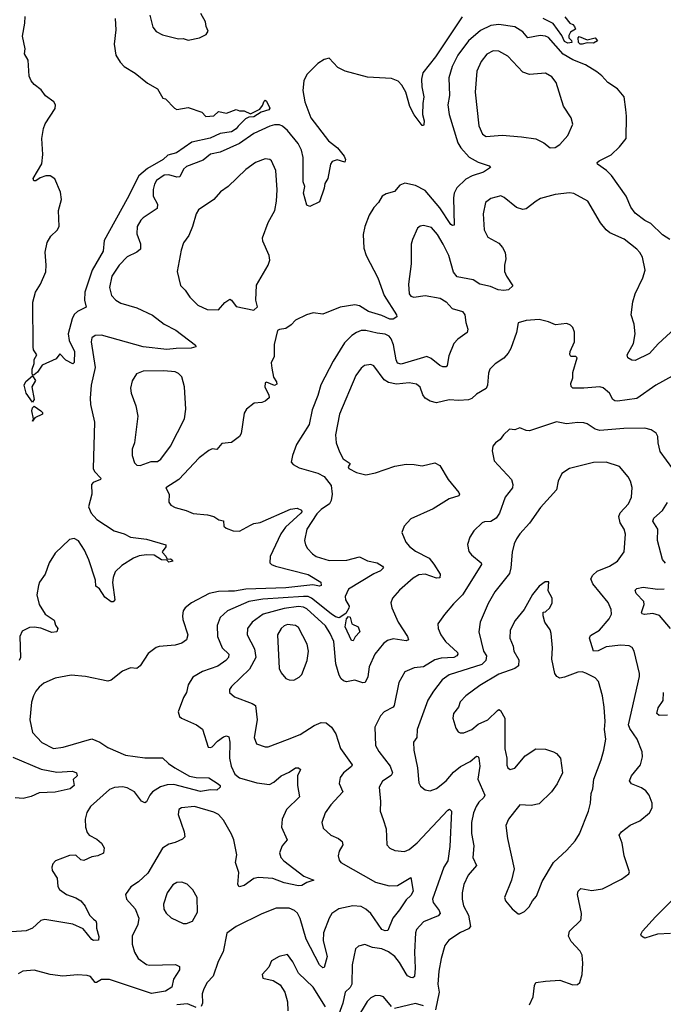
# Model space of a CAD drawing. Extents: x 1954683 to 2060285, y 904798 to 1016299.
# Tile 469 of 472: x 2053374 to 2057391, y 1004319 to 1010467. Entities that reach past the tile are written whole.
import ezdxf

# ---------------------------------------------------------------- set-up
doc = ezdxf.new("R2010")
doc.units = 0

msp = doc.modelspace()

# ---------------------------------------------------------------- linework, layer by layer
at = {"layer": '0CON10XD'}
for points in [[(2056134.4, 1010485.6), (2055970, 1010235), (2055890.8, 1010135), (2055882.3, 1010095), (2055882.9, 1010047.1), (2055896.1, 1009985), (2055888.9, 1009945), (2055888.2, 1009875), (2055898.5, 1009835), (2055896.8, 1009813.2), (2055893.6, 1009806.4), (2055885, 1009806), (2055835, 1009873.1), (2055808.5, 1009925), (2055784.7, 1010014.7), (2055759.2, 1010059.1), (2055735, 1010083.6), (2055695, 1010100), (2055545, 1010109.2), (2055405, 1010145.8), (2055359, 1010169), (2055305, 1010226.4), (2055275, 1010218.8), (2055235, 1010194.5), (2055165.6, 1010125), (2055147.3, 1010085), (2055141.8, 1010025), (2055152.9, 1009955), (2055191.1, 1009855), (2055301.2, 1009711.2), (2055357.9, 1009667.9), (2055400, 1009615), (2055407.5, 1009595), (2055403.3, 1009576.7), (2055355, 1009592.2), (2055325, 1009581.4), (2055314.4, 1009565), (2055297.1, 1009475), (2055278, 1009445), (2055274.2, 1009415), (2055245, 1009330), (2055185, 1009300), (2055165, 1009310), (2055146.2, 1009385), (2055152.5, 1009425), (2055142.5, 1009455), (2055142.7, 1009607.3), (2055132.6, 1009652.6), (2055112.5, 1009695), (2055045, 1009774.5), (2055015, 1009801.9), (2054995, 1009810.9), (2054965, 1009811.5), (2054935, 1009803.1), (2054835, 1009756.1), (2054745, 1009693.9), (2054625, 1009639.6), (2054565, 1009627.7), (2054520, 1009590), (2054415, 1009550.7), (2054395.3, 1009534.7), (2054373.7, 1009486.4), (2054355, 1009483.7), (2054305, 1009499.5), (2054275, 1009496.9), (2054227.8, 1009462.2), (2054215, 1009440), (2054206.4, 1009406.4), (2054207.3, 1009365), (2054234.3, 1009315), (2054232.5, 1009287.5), (2054145, 1009230.8), (2054129.2, 1009215), (2054107.5, 1009175), (2054105, 1009130), (2054127.9, 1009067.9), (2054127.5, 1009035), (2054104.5, 1009015.5), (2054045, 1008986.7), (2053994.3, 1008935), (2053948.6, 1008865), (2053934.4, 1008794.4), (2053946, 1008745), (2053974.2, 1008715), (2054005, 1008697.5), (2054105, 1008668.5), (2054202, 1008622), (2054275, 1008566.9), (2054349.5, 1008529.5), (2054471.2, 1008435), (2054472.5, 1008425), (2054443.3, 1008416.7), (2054350, 1008415), (2054292.9, 1008407.1), (2054145, 1008424.7), (2053885, 1008497.8), (2053845, 1008495.6), (2053825, 1008480), (2053821.1, 1008455), (2053844.6, 1008295), (2053820.9, 1008185), (2053813.8, 1008103.8), (2053816.7, 1008065), (2053840.7, 1007955), (2053831.8, 1007665), (2053840, 1007645), (2053880, 1007605), (2053879.2, 1007595), (2053833.1, 1007576.9), (2053821.9, 1007565), (2053824.4, 1007505), (2053804.5, 1007425), (2053819.5, 1007385), (2053856.4, 1007346.4), (2053964, 1007275), (2054026.9, 1007256.9), (2054066, 1007235), (2054165, 1007222.5), (2054287.1, 1007187.1), (2054286.2, 1007175), (2054263.3, 1007145), (2054265, 1007140), (2054286.6, 1007116.6), (2054295, 1007097.5), (2054315, 1007100), (2054325.8, 1007095), (2054328.8, 1007085), (2054305, 1007080.8), (2054291.7, 1007091.7), (2054258, 1007095), (2054212.9, 1007122.9), (2054165, 1007126.4), (2054120.6, 1007119.4), (2054085, 1007105.4), (2054010.7, 1007059.3), (2053970.3, 1007019.7), (2053956.5, 1006985), (2053953.4, 1006953.4), (2053968.8, 1006845), (2053958.3, 1006831.7), (2053945, 1006831.2), (2053905, 1006861.4), (2053872.6, 1006912.6), (2053849.4, 1006929.4), (2053846.9, 1006966.9), (2053805.8, 1007095), (2053778.7, 1007155), (2053742, 1007212), (2053715, 1007227.3), (2053685, 1007222.2), (2053595, 1007135.5), (2053558.5, 1007075), (2053532.9, 1007005), (2053497.9, 1006955), (2053490.8, 1006935), (2053480.4, 1006875), (2053496.4, 1006816.4), (2053532.5, 1006755), (2053588.5, 1006718.5), (2053597, 1006687), (2053611.2, 1006665), (2053606.7, 1006645), (2053575, 1006640.8), (2053507, 1006667), (2053465, 1006672.9), (2053435, 1006672.5), (2053390.1, 1006649.9), (2053374.6, 1006615), (2053378.2, 1006485), (2053370.9, 1006465)], [(2053734, 1008645), (2053714.6, 1008625.4), (2053701.2, 1008598.8), (2053676.4, 1008505), (2053683.3, 1008463.3), (2053716.9, 1008395), (2053715, 1008327.5), (2053705, 1008317.5), (2053661.7, 1008341.7), (2053625, 1008380), (2053601.4, 1008348.6), (2053515, 1008310.8), (2053485, 1008265.7), (2053465, 1008250), (2053455, 1008247.5), (2053451.1, 1008261.1), (2053452.1, 1008285), (2053465, 1008320), (2053463.6, 1008346.4), (2053480, 1008375), (2053460, 1008405), (2053457.5, 1008425), (2053456.4, 1008703.6), (2053473.3, 1008765), (2053503.6, 1008816.4), (2053536.4, 1008893.6), (2053540, 1008935), (2053533.8, 1009015), (2053546.2, 1009075), (2053567.5, 1009115), (2053607.9, 1009152.1), (2053621.1, 1009175), (2053616.9, 1009275), (2053635.3, 1009344.7), (2053629.3, 1009389.3), (2053592.7, 1009472.7), (2053565, 1009492.7), (2053537.5, 1009492.5), (2053501.1, 1009478.9), (2053475, 1009461.1), (2053461.5, 1009461.5), (2053457.5, 1009475), (2053513.2, 1009566.8), (2053517.5, 1009625), (2053513.2, 1009725), (2053522.1, 1009787.9), (2053533.4, 1009816.6), (2053595, 1009912), (2053598.1, 1009935), (2053588, 1009955), (2053535, 1009992.9), (2053508.8, 1010028.8), (2053465, 1010062.1), (2053445, 1010085.5), (2053433.3, 1010115), (2053426.7, 1010215), (2053404.2, 1010255), (2053408.3, 1010285), (2053391.3, 1010365), (2053406.8, 1010445), (2053407.5, 1010487.5)], [(2053969.1, 1010475), (2053974.4, 1010405), (2053963.5, 1010315), (2053974.4, 1010245), (2054001.1, 1010201.1), (2054026, 1010176), (2054094.3, 1010134.3), (2054171.5, 1010071.5), (2054235, 1010036.2), (2054267, 1009977), (2054285, 1009972.5), (2054340, 1009915), (2054355, 1009907.5), (2054425, 1009918.8), (2054510.7, 1009890.7), (2054535, 1009863.3), (2054585, 1009866.7), (2054615, 1009893.3), (2054665, 1009883.3), (2054725, 1009907.5), (2054745, 1009897.5), (2054775, 1009897.5), (2054815, 1009878.8), (2054871.7, 1009908.3), (2054889.3, 1009930.7), (2054900.6, 1009959.4), (2054905, 1009963.8), (2054915, 1009958.8), (2054935.8, 1009915), (2054928, 1009905), (2054880.2, 1009889.8), (2054835, 1009861.2), (2054805, 1009858.8), (2054782.6, 1009847.4), (2054736.9, 1009803.1), (2054724, 1009785), (2054695, 1009768), (2054625, 1009756.2), (2054562.6, 1009727.4), (2054448.4, 1009701.6), (2054353.3, 1009635), (2054299.1, 1009620.9), (2054270, 1009595), (2054170.9, 1009539.1), (2054117, 1009493), (2054045, 1009348), (2053901.2, 1009088.8), (2053895, 1009022.5), (2053827.3, 1008902.7), (2053780, 1008765), (2053778.8, 1008715), (2053788.1, 1008671.9), (2053734, 1008645)], [(2054185.7, 1010495), (2054205, 1010420), (2054225, 1010394), (2054265, 1010373.8), (2054365, 1010347.5), (2054395, 1010349.2), (2054425, 1010338.8), (2054496.1, 1010353.9), (2054537.5, 1010375), (2054550, 1010395), (2054537.5, 1010425), (2054534, 1010455), (2054505, 1010505.6)], [(2056775.9, 1010485.9), (2056806.7, 1010446.7), (2056825, 1010436.7), (2056836.7, 1010425), (2056841.7, 1010408.3), (2056810.7, 1010389.3), (2056800.7, 1010369.3), (2056802, 1010355), (2056817, 1010337), (2056818.8, 1010325), (2056795, 1010321.8), (2056775, 1010332.2), (2056758.1, 1010368.1), (2056702.9, 1010442.9), (2056640, 1010475)], [(2057155.8, 1009905.8), (2057145.4, 1009985), (2057104.4, 1010035), (2057044.4, 1010075), (2057007.8, 1010117.8), (2056975, 1010141.1), (2056906, 1010185), (2056825, 1010216.8), (2056765, 1010252.5), (2056675, 1010356.9), (2056655, 1010365.3), (2056621.5, 1010368.5), (2056545, 1010354.4), (2056515, 1010391.9), (2056465, 1010423.3), (2056365, 1010438.2), (2056315, 1010432.1), (2056249.7, 1010400.3), (2056175, 1010335.6), (2056108.2, 1010245), (2056072.9, 1010175), (2056052.1, 1010105), (2056055.4, 1009995), (2056046.5, 1009936.5), (2056054.6, 1009875), (2056108.2, 1009698.2), (2056126.6, 1009666.6), (2056179.1, 1009609.1), (2056235, 1009577.1), (2056303.3, 1009555), (2056311.2, 1009545), (2056268, 1009515), (2056198.1, 1009491.9), (2056158.3, 1009471.7), (2056101.9, 1009418.1), (2056085.4, 1009385), (2056080.4, 1009355), (2056085.8, 1009184.2), (2056075, 1009181.4), (2056065, 1009188.6), (2055995, 1009292.5), (2055905, 1009400), (2055845, 1009432.5), (2055777.3, 1009447.3), (2055745.7, 1009435), (2055713.3, 1009395), (2055660.3, 1009379.7), (2055636.2, 1009365), (2055614, 1009325), (2055584.5, 1009295.5), (2055555, 1009246.2), (2055528.8, 1009175), (2055517.8, 1009125), (2055520.9, 1009040.9), (2055535.8, 1008995), (2055608.6, 1008855), (2055648.9, 1008745), (2055725.5, 1008625), (2055727.9, 1008612.1), (2055705, 1008596.4), (2055685, 1008596.5), (2055635, 1008620.5), (2055550.8, 1008645), (2055495, 1008681.1), (2055465, 1008687.5), (2055375, 1008671.9), (2055265, 1008628.6), (2055205, 1008635.8), (2055163.3, 1008625), (2055095, 1008590), (2055067.9, 1008562.1), (2055035, 1008540), (2054995, 1008533.3), (2054983.9, 1008526.1), (2054961.7, 1008438.3), (2054961.2, 1008365), (2054944.2, 1008325), (2054948, 1008292), (2054958.1, 1008235), (2054976.9, 1008205), (2054977.8, 1008192.2), (2054965, 1008182.5), (2054915, 1008202.9), (2054905, 1008198.8), (2054903.4, 1008173.4), (2054928.8, 1008125), (2054930, 1008105), (2054905.7, 1008084.3), (2054885, 1008076), (2054838.3, 1008071.7), (2054790, 1008035), (2054775, 1008010), (2054755.9, 1007884.1), (2054746.7, 1007865), (2054695, 1007826.7), (2054635, 1007820), (2054605, 1007783.8), (2054575, 1007786.7), (2054555, 1007776.2), (2054495, 1007731.2), (2054366.2, 1007595), (2054286.7, 1007545), (2054306.2, 1007505), (2054303.8, 1007455), (2054316.7, 1007435), (2054345, 1007420.8), (2054413.2, 1007403.2), (2054456.1, 1007383.9), (2054545.7, 1007375.7), (2054585.9, 1007365.9), (2054617.5, 1007345), (2054645, 1007337.5), (2054648.8, 1007305), (2054662.1, 1007292.1), (2054705.8, 1007275.8), (2054745, 1007274.4), (2054815, 1007310), (2054835, 1007321.4), (2054875, 1007328.5), (2055065, 1007410), (2055105, 1007416), (2055133.3, 1007405), (2055135.7, 1007395), (2055129.2, 1007385), (2055032.4, 1007297.6), (2055004.1, 1007255.9), (2054937.1, 1007115), (2054935.8, 1007075.8), (2054945, 1007064.3), (2054970, 1007055), (2055175, 1007002.5), (2055253.8, 1006955), (2055255.6, 1006935), (2055245, 1006930), (2055202.6, 1006937.4), (2055035, 1006919), (2054785, 1006910.2), (2054715, 1006897.8), (2054677.7, 1006897.7), (2054615, 1006897.2), (2054556.9, 1006883.1), (2054446.2, 1006825), (2054406.1, 1006793.9), (2054393.8, 1006775), (2054390, 1006745), (2054392.1, 1006722.1), (2054422.9, 1006625), (2054415.6, 1006594.4), (2054386.7, 1006575), (2054345, 1006562.2), (2054245, 1006554), (2054225, 1006546.2), (2054175, 1006510), (2054125, 1006433.3), (2054105, 1006416.7), (2054065, 1006420), (2054015, 1006398.8), (2053945, 1006343.8), (2053925, 1006336), (2053785, 1006365.8), (2053695, 1006374.3), (2053594.6, 1006355.4), (2053525, 1006324), (2053495, 1006300), (2053475, 1006273.8), (2053459.2, 1006245), (2053448, 1006205), (2053437.5, 1006095), (2053453.6, 1006016.4), (2053512.8, 1005952.8), (2053585, 1005915.6), (2053645, 1005924.5), (2053825, 1005976.7), (2053875, 1005955.6), (2053925, 1005923.1), (2054035, 1005874.6), (2054155, 1005857.9), (2054265, 1005858.9), (2054302.7, 1005822.7), (2054342.9, 1005795), (2054433.5, 1005743.5), (2054475, 1005735.3), (2054553.7, 1005733.7), (2054613.1, 1005695), (2054624.3, 1005685), (2054625.8, 1005675), (2054605, 1005656), (2054565, 1005658), (2054502.7, 1005647.3), (2054335, 1005690.4), (2054295, 1005690.2), (2054252.4, 1005677.6), (2054203.5, 1005645), (2054185.6, 1005625), (2054165, 1005583.8), (2054155, 1005577.5), (2054135, 1005588.1), (2054090.5, 1005645), (2054045, 1005670.7), (2054015, 1005675.9), (2053965, 1005672.2), (2053935, 1005659.7), (2053815.9, 1005554.1), (2053792.7, 1005517.3), (2053782.7, 1005475), (2053784.6, 1005425), (2053795, 1005390.8), (2053806.9, 1005375), (2053855, 1005349.5), (2053884.3, 1005325), (2053901.4, 1005295), (2053897.1, 1005262.9), (2053862.5, 1005245), (2053825, 1005240), (2053775, 1005216.9), (2053755, 1005221.9), (2053725, 1005250), (2053685, 1005248.1), (2053597.5, 1005215), (2053580, 1005195), (2053573.8, 1005175), (2053575.8, 1005155), (2053607, 1005107), (2053612.2, 1005055), (2053622.5, 1005035), (2053666, 1005005), (2053725, 1004984.5), (2053755, 1004965.6), (2053782.4, 1004932.4), (2053810.5, 1004875), (2053835, 1004850.6), (2053849.1, 1004839.1), (2053854.4, 1004825), (2053853.7, 1004793.7), (2053867.1, 1004742.9), (2053865, 1004720), (2053835, 1004718), (2053825, 1004724), (2053769.3, 1004789.3), (2053705, 1004819.1), (2053531.7, 1004848.3), (2053505, 1004841.4), (2053455, 1004794.2), (2053415, 1004776.9), (2053325, 1004770.6)], [(2056885, 1010314.5), (2056872.5, 1010315), (2056861.2, 1010325), (2056860, 1010355), (2056865, 1010362.5), (2056915, 1010342), (2056965, 1010354), (2056980, 1010335), (2056955, 1010320), (2056915, 1010321.9), (2056885, 1010314.5)], [(2056685, 1009666.7), (2056715, 1009670), (2056745, 1009688.8), (2056795, 1009743.8), (2056826.2, 1009815), (2056816, 1009855), (2056766.8, 1009926.8), (2056722.9, 1010075), (2056695, 1010110), (2056655, 1010132.5), (2056555, 1010125.6), (2056515, 1010140.6), (2056420.2, 1010240.2), (2056365, 1010271.2), (2056327.9, 1010272.1), (2056288.7, 1010251.3), (2056253.1, 1010206.9), (2056227.5, 1010145), (2056216.9, 1010015), (2056240.4, 1009805), (2056262.9, 1009752.9), (2056285, 1009738.1), (2056385, 1009747.3), (2056505.5, 1009735.5), (2056594.4, 1009724.4), (2056645, 1009698.8), (2056685, 1009666.7)], [(2057431.8, 1009095), (2057385, 1009123.7), (2057312.5, 1009195), (2057275, 1009213.8), (2057215, 1009259.4), (2057187.3, 1009297.3), (2057159.5, 1009365), (2057066.9, 1009495), (2057036.2, 1009526.2), (2056980, 1009565), (2056978.8, 1009575), (2056991.2, 1009585), (2057065, 1009622.9), (2057117.2, 1009672.8), (2057157.9, 1009725), (2057161.4, 1009865), (2057155.8, 1009905.8)], [(2054835, 1008652.5), (2054857.5, 1008675), (2054847.5, 1008715), (2054851.2, 1008808.8), (2054924, 1008935), (2054934.2, 1008965), (2054930, 1008995), (2054890.8, 1009085), (2054888.6, 1009105), (2054925, 1009200), (2054967.1, 1009275), (2054977.1, 1009335), (2054981.4, 1009405), (2054972.9, 1009525), (2054945, 1009586.2), (2054934.1, 1009594.1), (2054905, 1009597.5), (2054845, 1009575.8), (2054785, 1009532.5), (2054674.3, 1009425.7), (2054626.6, 1009393.4), (2054585.4, 1009344.6), (2054490.2, 1009279.8), (2054474.5, 1009255.5), (2054453.3, 1009175), (2054429.4, 1009120.6), (2054395.7, 1009074.3), (2054382.2, 1009027.8), (2054357.5, 1008895), (2054376.6, 1008806.6), (2054407.4, 1008777.4), (2054435, 1008734), (2054486, 1008685), (2054545, 1008658), (2054613.8, 1008656.2), (2054655, 1008701.2), (2054685, 1008721.2), (2054695.7, 1008715.7), (2054725, 1008676.7), (2054835, 1008652.5)], [(2057462, 1008538), (2057357.7, 1008442.3), (2057305, 1008382.5), (2057215, 1008340), (2057195, 1008341.4), (2057168.8, 1008355), (2057164.2, 1008375), (2057205.3, 1008444.7), (2057214.6, 1008505), (2057209.4, 1008565), (2057190.6, 1008625), (2057200.8, 1008705), (2057215.6, 1008755), (2057262.5, 1008855), (2057276.9, 1008903.1), (2057260, 1008985), (2057245, 1009013.8), (2057225, 1009034), (2057147.2, 1009097.2), (2057056.6, 1009136.6), (2057035, 1009154.2), (2056998.7, 1009198.7), (2056918.6, 1009335), (2056832.5, 1009382.5), (2056805, 1009386.9), (2056715, 1009375.7), (2056625, 1009350), (2056596.7, 1009335), (2056535, 1009286.2), (2056515, 1009281.2), (2056475, 1009293.8), (2056397.6, 1009357.6), (2056376.4, 1009366.4), (2056315, 1009350), (2056282, 1009325), (2056266.7, 1009255), (2056271.8, 1009155), (2056295, 1009108.8), (2056365, 1009071.2), (2056387.5, 1009045), (2056402.8, 1009012.8), (2056408.9, 1008975), (2056399.2, 1008935), (2056400, 1008895), (2056411.9, 1008865), (2056451.2, 1008805), (2056425, 1008781.1), (2056395, 1008775.5), (2056360.6, 1008780.6), (2056311.7, 1008801.7), (2056245, 1008815.6), (2056205, 1008842), (2056105, 1008861.2), (2056080.9, 1008890.9), (2056051.5, 1008995), (2056015.8, 1009065.8)], [(2056015.8, 1009065.8), (2055981.8, 1009125), (2055945, 1009170), (2055895, 1009182.5), (2055872.6, 1009177.4), (2055856.9, 1009165), (2055824.4, 1009095.6), (2055818.1, 1009065), (2055816.3, 1008943.7), (2055800.8, 1008815), (2055804.4, 1008755), (2055815, 1008741.4), (2055834.5, 1008734.5), (2055905, 1008745.6), (2055998.3, 1008728.3), (2056035, 1008706.2), (2056073.1, 1008663.1), (2056136.7, 1008645), (2056152, 1008625), (2056157.3, 1008577.3), (2056170, 1008535), (2056167.5, 1008515), (2056107.7, 1008472.3), (2056084, 1008446), (2056052.7, 1008367.3), (2056041.9, 1008308.1), (2056035, 1008299.2), (2056015, 1008298.9), (2055995, 1008307.5), (2055942.4, 1008352.4), (2055915, 1008363.6), (2055755, 1008316.8), (2055731.9, 1008321.9), (2055723.4, 1008343.4), (2055706.6, 1008436.6), (2055692.5, 1008475), (2055680.3, 1008490.3), (2055655, 1008502.8), (2055605, 1008508.8), (2055535, 1008527.5), (2055505, 1008526.2), (2055475, 1008514.5), (2055447.5, 1008495), (2055400.8, 1008449.2), (2055330.6, 1008335), (2055252.8, 1008187.2), (2055235, 1008120), (2055199.5, 1008030.5), (2055180.2, 1007939.8), (2055102.5, 1007815), (2055075.8, 1007745), (2055067.5, 1007705), (2055080.2, 1007690.2), (2055118.9, 1007668.9), (2055235, 1007636.4), (2055274.3, 1007615), (2055317.7, 1007557.7), (2055324.6, 1007505), (2055318.6, 1007465), (2055308.3, 1007445), (2055255, 1007409), (2055228.4, 1007381.6), (2055165.9, 1007285), (2055152, 1007215), (2055157.8, 1007187.8), (2055171.2, 1007165), (2055201.2, 1007131.2), (2055224.4, 1007115), (2055305, 1007090), (2055415, 1007092), (2055495, 1007112.5), (2055545, 1007087.7), (2055605, 1007075.6), (2055638, 1007055), (2055644, 1007045), (2055625.8, 1007025), (2055583.6, 1007006.4), (2055425, 1006911.9), (2055404.6, 1006865), (2055407.1, 1006845), (2055429.4, 1006805), (2055428.3, 1006791.7), (2055410, 1006760), (2055368.8, 1006731.2), (2055345, 1006738.3), (2055317, 1006757), (2055195.8, 1006855.8), (2055175, 1006864.5), (2055146, 1006866), (2054891.3, 1006848.7), (2054805, 1006834.3), (2054670, 1006775), (2054624.4, 1006735), (2054605.4, 1006684.6), (2054609.1, 1006615), (2054637.3, 1006545), (2054678.6, 1006505), (2054677.8, 1006485), (2054660, 1006465), (2054609.6, 1006430.4), (2054515, 1006397.1), (2054455, 1006360.8), (2054426.3, 1006313.7), (2054414.4, 1006265.6), (2054395.8, 1006235), (2054363.8, 1006145), (2054372, 1006115), (2054383.3, 1006105), (2054476.7, 1006065), (2054515, 1006036.2), (2054550, 1005925), (2054565, 1005921.4), (2054575, 1005926), (2054608.3, 1005961.7), (2054645, 1005989.4), (2054665, 1005995.7), (2054678.3, 1005988.3), (2054684.5, 1005955), (2054683.2, 1005855), (2054693.8, 1005805), (2054716.6, 1005756.6), (2054745, 1005733.5), (2054855, 1005702.1), (2054932.4, 1005692.4), (2054960, 1005705), (2055005.8, 1005745), (2055055, 1005767.8), (2055095, 1005795.8), (2055115, 1005795.8), (2055126.7, 1005785), (2055108.1, 1005745), (2055107.8, 1005685), (2055120, 1005615), (2055040, 1005535), (2055012.5, 1005475), (2055007.1, 1005425), (2055044, 1005345), (2055012.2, 1005307.8), (2054996.2, 1005265), (2055004.5, 1005235), (2055023.3, 1005215), (2055148.2, 1005118.2), (2055210, 1005095), (2055165, 1005080), (2055135, 1005061.2), (2055115, 1005059.2), (2055025, 1005076.5), (2054953.8, 1005105), (2054865, 1005110.4), (2054835.4, 1005104.6), (2054775, 1005060.5), (2054742.7, 1005052.7), (2054735.9, 1005065.9), (2054741.1, 1005141.1), (2054721.5, 1005205), (2054728.2, 1005251.8), (2054710, 1005345), (2054695, 1005380.5), (2054645, 1005468.1), (2054614, 1005504), (2054585, 1005519.5), (2054465, 1005553.6), (2054384.1, 1005545.9), (2054366.7, 1005535), (2054363.8, 1005505), (2054401.4, 1005395), (2054404.2, 1005365), (2054390.3, 1005349.7), (2054345, 1005328.9), (2054305, 1005319.2), (2054265.6, 1005294.4), (2054172.9, 1005137.1), (2054115, 1005084.3), (2054067.9, 1005052.1), (2054034.3, 1005005), (2054040, 1004975), (2054094.5, 1004914.5), (2054117.4, 1004857.4), (2054112.1, 1004817.9), (2054075.6, 1004745), (2054075.5, 1004695), (2054091.2, 1004645), (2054113.5, 1004605), (2054165, 1004568.1), (2054185, 1004563.3), (2054346.6, 1004566.6), (2054371.2, 1004555), (2054371.4, 1004535), (2054334.7, 1004475.3), (2054324.4, 1004425), (2054285, 1004401.4), (2054196.7, 1004386.7), (2053935.5, 1004474.5), (2053885.5, 1004474.5), (2053854.4, 1004454.4), (2053845, 1004455.6), (2053815, 1004492.2), (2053795, 1004498.9), (2053735, 1004502.9), (2053643.6, 1004493.6), (2053565, 1004504.4), (2053465, 1004531.1), (2053393.4, 1004526.6), (2053365, 1004510)], [(2057445, 1008241.4), (2057344.2, 1008185), (2057225, 1008101.5), (2057105, 1008084.6), (2057087.4, 1008087.4), (2057075.5, 1008095.5), (2057054.2, 1008135), (2057015, 1008168.1), (2056995, 1008175.6), (2056895, 1008165.5), (2056825.6, 1008165.6), (2056815, 1008177.5), (2056814.2, 1008195), (2056825, 1008230), (2056825.7, 1008265), (2056853.8, 1008355), (2056845, 1008363.8), (2056814.1, 1008364.1), (2056807.5, 1008377.5), (2056809.4, 1008395), (2056836, 1008456), (2056835.9, 1008515.9), (2056825.9, 1008545.9), (2056810.7, 1008560.7), (2056789.3, 1008569.3), (2056718, 1008562), (2056675, 1008580.8), (2056615, 1008595.6), (2056535, 1008588.6), (2056485.9, 1008574.1), (2056474, 1008515), (2056438.1, 1008415), (2056422.5, 1008385), (2056395.5, 1008354.5), (2056340.7, 1008319.3), (2056308, 1008285), (2056300, 1008260), (2056292.5, 1008185), (2056284.4, 1008165), (2056225, 1008129.5), (2056195, 1008101.4), (2056175, 1008094.4), (2056115, 1008090), (2056055, 1008093.3), (2055975, 1008073.8), (2055935, 1008084.3), (2055905, 1008104.2), (2055890, 1008125), (2055872.7, 1008172.7), (2055851.3, 1008191.3), (2055805, 1008200.5), (2055725, 1008191.2), (2055675, 1008202.3), (2055648.7, 1008218.7), (2055585, 1008305.8), (2055565, 1008314.2), (2055525, 1008308), (2055505, 1008292), (2055471.5, 1008245), (2055370.6, 1008005), (2055345.5, 1007875), (2055349.4, 1007825), (2055369.6, 1007769.6), (2055392.9, 1007725), (2055436.2, 1007695), (2055424.3, 1007675), (2055428, 1007665), (2055475, 1007640), (2055535, 1007624.6), (2055595, 1007637.5), (2055715, 1007678.3), (2055785, 1007691.2), (2055835, 1007690), (2055885, 1007680.6), (2055965, 1007699.2), (2055995, 1007683.8), (2056048.1, 1007595), (2056114, 1007515), (2056118.8, 1007505), (2056113.8, 1007495), (2056055, 1007474.5), (2055955, 1007411.8), (2055815, 1007350), (2055773.8, 1007305), (2055758.8, 1007265), (2055784, 1007205), (2055806.8, 1007176.8), (2055845, 1007148.1), (2055928.6, 1007105), (2055958.2, 1007068.2), (2055998.6, 1007005), (2055995, 1006982), (2055975, 1006980), (2055904.6, 1007005.4), (2055865, 1007000.8), (2055830.6, 1006979.4), (2055744.7, 1006905.3), (2055700, 1006855), (2055691.2, 1006825), (2055697.1, 1006795), (2055736.2, 1006705), (2055794.5, 1006615), (2055800.8, 1006595), (2055785, 1006589.5), (2055705, 1006601.8), (2055669.6, 1006590.4), (2055645, 1006570.9), (2055590, 1006505), (2055555, 1006426), (2055547, 1006363), (2055530.7, 1006329.3), (2055515, 1006326.5), (2055465, 1006342.1), (2055413.1, 1006333.1), (2055395, 1006337.8), (2055380.6, 1006350.6), (2055367.7, 1006375), (2055347.5, 1006445), (2055334.7, 1006584.7), (2055312, 1006635), (2055281.9, 1006681.9), (2055165, 1006787.4), (2055145, 1006798.4), (2055115, 1006802), (2055025, 1006790.7), (2054894.4, 1006755.6), (2054825, 1006705.5), (2054795.5, 1006665), (2054793.1, 1006625), (2054838.6, 1006538.6), (2054846.8, 1006485), (2054808.1, 1006411.9), (2054695, 1006304), (2054684.3, 1006285), (2054684, 1006265), (2054715, 1006239.2), (2054825, 1006196.9), (2054845, 1006183.8), (2054856.4, 1006095), (2054837.8, 1005985), (2054851.2, 1005945), (2054905, 1005927.5), (2054925, 1005927.1), (2055045, 1005971.9), (2055125, 1006004.4), (2055210.8, 1006059.2), (2055255, 1006078.5), (2055286.3, 1006076.3), (2055319.8, 1006049.8), (2055347, 1006007), (2055376.2, 1005916.2), (2055448.1, 1005815), (2055445, 1005802.9), (2055394.3, 1005765), (2055373.1, 1005735), (2055367.6, 1005697.6), (2055390, 1005645), (2055315.5, 1005565), (2055279.4, 1005515), (2055258.6, 1005455), (2055268.3, 1005418.3), (2055315, 1005375.6), (2055363.4, 1005353.4), (2055386.2, 1005335), (2055391.2, 1005315), (2055367.5, 1005275), (2055361.4, 1005245), (2055368.3, 1005218.3), (2055379.2, 1005205), (2055595, 1005082.1), (2055678.9, 1005058.9), (2055730.9, 1005060.9), (2055815, 1005110), (2055828.9, 1005025), (2055815, 1004998), (2055785, 1004972), (2055745, 1004908.5), (2055702.4, 1004857.6), (2055670.9, 1004779.1), (2055655, 1004777.5), (2055635, 1004785.5), (2055565, 1004885.4), (2055535, 1004913.9), (2055505, 1004929.1), (2055453.1, 1004933.1), (2055365.9, 1004914.1), (2055322.5, 1004885), (2055305, 1004857.1), (2055269.5, 1004765), (2055268.9, 1004715), (2055292.3, 1004617.7), (2055275, 1004548), (2055265, 1004547.1), (2055245, 1004565.8), (2055161.8, 1004725), (2055125, 1004854), (2055107.2, 1004887.2), (2055089.2, 1004905), (2055055, 1004919.5), (2054975, 1004918.6), (2054885, 1004884.5), (2054724.6, 1004805.4), (2054667.1, 1004762.9), (2054643.7, 1004646.3), (2054613.4, 1004586.6), (2054582.5, 1004495), (2054544.4, 1004455), (2054523.5, 1004415), (2054513.8, 1004385), (2054514.7, 1004325), (2054505.8, 1004304.2)], [(2054125, 1007684), (2054195, 1007708.8), (2054235, 1007707.5), (2054255, 1007722.5), (2054315.7, 1007804.3), (2054402, 1007975), (2054410, 1008035), (2054402.9, 1008175), (2054386.7, 1008236.7), (2054365, 1008258.6), (2054345, 1008268.9), (2054274.5, 1008275.5), (2054145, 1008272.9), (2054103.5, 1008256.5), (2054077, 1008213), (2054065.9, 1008165.9), (2054069.2, 1008135), (2054098, 1008055), (2054110.8, 1007990.8), (2054090, 1007825), (2054076, 1007785), (2054076.1, 1007746.1), (2054089.5, 1007699.5), (2054106.1, 1007686.1), (2054125, 1007684)], [(2053455, 1008078.8), (2053415, 1008134.4), (2053402.4, 1008185), (2053412.4, 1008207.6), (2053455, 1008243.3), (2053473.1, 1008215), (2053448.9, 1008175), (2053464.2, 1008095.8), (2053455, 1008078.8)], [(2053455, 1007960), (2053460, 1007975), (2053449.7, 1008025), (2053455, 1008044), (2053465, 1008054.2), (2053505.8, 1008025), (2053515.7, 1008015), (2053515.8, 1008005), (2053469.5, 1007980.5), (2053455, 1007960)], [(2057489.4, 1007609.4), (2057371.5, 1007771.5), (2057358.1, 1007825), (2057356, 1007865), (2057346.7, 1007885), (2057315, 1007906), (2057275, 1007917.5), (2057145, 1007914.5), (2056995, 1007901.5), (2056965, 1007909.4), (2056915, 1007942.9), (2056895, 1007949.4), (2056857.6, 1007952.4), (2056785.6, 1007944.4), (2056723.6, 1007956.4), (2056555, 1007900.8), (2056535, 1007902), (2056495, 1007918.8), (2056465, 1007906.7), (2056430.5, 1007909.5), (2056393.3, 1007875), (2056372.5, 1007845), (2056342.5, 1007825), (2056326.7, 1007805), (2056323.3, 1007775), (2056335, 1007712.5), (2056442.9, 1007595), (2056452.2, 1007565), (2056449.4, 1007545), (2056402.9, 1007485), (2056368.5, 1007385), (2056347.8, 1007355), (2056315.3, 1007334.7), (2056275, 1007332.1), (2056260, 1007325), (2056208, 1007275), (2056183.2, 1007236.8), (2056169.5, 1007190.5), (2056177, 1007147), (2056194, 1007125), (2056254.2, 1007075), (2056255.7, 1007065), (2056137.5, 1006875), (2056080.5, 1006819.5), (2056025, 1006752), (2055984.4, 1006695.6), (2055985.7, 1006665), (2056001.9, 1006625), (2056031.9, 1006585), (2056105.4, 1006515.4), (2056108.6, 1006505), (2056102.9, 1006495), (2056083.3, 1006485), (2056005, 1006479.7), (2055965, 1006469.3), (2055895, 1006426.2), (2055835, 1006420), (2055778, 1006395), (2055740.7, 1006329.3), (2055711.4, 1006185), (2055703.8, 1006175), (2055648.8, 1006145), (2055625, 1006121.2), (2055590.9, 1006049.1), (2055593.5, 1005935), (2055615, 1005897.5), (2055686.8, 1005806.8), (2055701.5, 1005765), (2055691.6, 1005748.4), (2055637.4, 1005712.6), (2055616.9, 1005675), (2055625.6, 1005585), (2055624.4, 1005524.4), (2055642.1, 1005472.1), (2055660.6, 1005415), (2055666.2, 1005315), (2055685, 1005293.8), (2055715, 1005280), (2055775, 1005272.5), (2055805, 1005285.7), (2055855, 1005328.1), (2056045, 1005531.9), (2056057.1, 1005537.1), (2056068.9, 1005525), (2056059.3, 1005305), (2056045.5, 1005215), (2056020, 1005175), (2055949.6, 1004975), (2055953.8, 1004955), (2055992.7, 1004905), (2055997.8, 1004885), (2055985, 1004871.2), (2055895, 1004834.6), (2055850, 1004785), (2055843.5, 1004765), (2055837.7, 1004645), (2055841.3, 1004545), (2055837.7, 1004492.3), (2055827.5, 1004485), (2055815, 1004485.6), (2055795, 1004495.6), (2055785, 1004508.1), (2055745, 1004579.4), (2055715, 1004617.5), (2055676.4, 1004646.4), (2055633.8, 1004665), (2055575, 1004673.6), (2055527.3, 1004692.7), (2055488, 1004682), (2055470, 1004665), (2055447.9, 1004565), (2055447.5, 1004445), (2055436.2, 1004423.8), (2055405, 1004393.8), (2055390.8, 1004325), (2055365, 1004257.1)], [(2056555, 1004316.2), (2056577.5, 1004365), (2056586.4, 1004436.4), (2056596.1, 1004453.9), (2056655, 1004464), (2056745, 1004468.6), (2056825, 1004440), (2056855, 1004443.3), (2056868.8, 1004455), (2056883.8, 1004505), (2056888, 1004575), (2056884, 1004625), (2056870.8, 1004650.8), (2056815, 1004711.2), (2056800, 1004745), (2056806, 1004775), (2056875, 1004843.8), (2056878.8, 1004855), (2056880.8, 1004885), (2056854.5, 1005005), (2056858.6, 1005025), (2056875, 1005042), (2056945, 1005028.6), (2057010.9, 1005039.1), (2057129.7, 1005100.3), (2057176.4, 1005133.6), (2057180, 1005145), (2057147.1, 1005245), (2057134.4, 1005325), (2057114.4, 1005375.6), (2057129.2, 1005395), (2057183.1, 1005436.9), (2057244.6, 1005465.4), (2057305.5, 1005514.5), (2057321.1, 1005545), (2057321.5, 1005575), (2057302.1, 1005625), (2057281.7, 1005651.7), (2057255, 1005670.8), (2057192, 1005695), (2057180, 1005715), (2057191.1, 1005745), (2057248.1, 1005815), (2057260.6, 1005865), (2057257.8, 1005895), (2057226.5, 1005975), (2057182, 1006042), (2057174, 1006065), (2057241.9, 1006365), (2057242.2, 1006385), (2057209.2, 1006525), (2057196.3, 1006546.3), (2057177.8, 1006557.8), (2057125, 1006561.5), (2057035, 1006550.3), (2056985, 1006526.9), (2056955, 1006524.4), (2056929.5, 1006605), (2056937.3, 1006622.7), (2056992.9, 1006655), (2057053.3, 1006725), (2057066.7, 1006755), (2057064.4, 1006784.4), (2057047, 1006827), (2056950, 1006945), (2056938.8, 1006975), (2056951.5, 1006998.5), (2056976.9, 1007023.1), (2057054.6, 1007055.4), (2057104, 1007085), (2057145.8, 1007145), (2057155.4, 1007255.4), (2057146.7, 1007285), (2057120.5, 1007325), (2057113.5, 1007365), (2057122, 1007388), (2057174.3, 1007445), (2057192.5, 1007485), (2057195.7, 1007545.7), (2057186, 1007585), (2057171.7, 1007611.7), (2057117.6, 1007677.6), (2057034.5, 1007704.5), (2056955, 1007703.1), (2056805, 1007665.7), (2056756.4, 1007633.6), (2056734.4, 1007585), (2056725, 1007531.2), (2056625, 1007420.8), (2056556, 1007324), (2056495, 1007257.5), (2056475, 1007226), (2056460.5, 1007195), (2056447.8, 1007142.2), (2056438.9, 1007045), (2056430.1, 1007009.9), (2056338.5, 1006895), (2056297.3, 1006822.7), (2056247.3, 1006705), (2056238.5, 1006645), (2056268.2, 1006525), (2056287.9, 1006495), (2056283.2, 1006465), (2056258.5, 1006441.5), (2056055, 1006376.8), (2056011.5, 1006345), (2055956.4, 1006275), (2055921.4, 1006218.6), (2055855.5, 1006035), (2055851.9, 1005985), (2055832.2, 1005955), (2055834.4, 1005905), (2055856.1, 1005796.1), (2055865, 1005702.5), (2055875, 1005681.2), (2055905, 1005658), (2055935, 1005651.4), (2055975, 1005665.7), (2056035, 1005713.5), (2056081.3, 1005768.7), (2056125.2, 1005804.8), (2056184.7, 1005835.3), (2056225, 1005867.5), (2056235, 1005866.2), (2056240, 1005855), (2056246.1, 1005805), (2056233.8, 1005725), (2056276.4, 1005625), (2056270.5, 1005609.5), (2056239, 1005581), (2056221.8, 1005555), (2056206, 1005515), (2056193.8, 1005455), (2056194.6, 1005385), (2056208.8, 1005308.8), (2056202.3, 1005235), (2056225.5, 1005185), (2056172.7, 1005125), (2056145, 1005066.7), (2056134.5, 1005015), (2056134.6, 1004974.6), (2056144.6, 1004934.6), (2056175.5, 1004875), (2056186.7, 1004805), (2056175, 1004790), (2056125, 1004766.5), (2056051.5, 1004718.5), (2056027.8, 1004685), (2056004.5, 1004605), (2055989.6, 1004525), (2055983.2, 1004445), (2055990.9, 1004395), (2055968.6, 1004285)], [(2057405, 1007074.2), (2057386.1, 1007096.1), (2057355.4, 1007215), (2057357.5, 1007285), (2057324.5, 1007335), (2057330.5, 1007355), (2057385, 1007403.1), (2057417.4, 1007452.6)], [(2056495, 1004883.3), (2056525, 1004898.8), (2056553.2, 1004926.8), (2056574.5, 1004965.5), (2056600, 1004995), (2056634.3, 1005085.7), (2056705, 1005203.8), (2056788.6, 1005281.4), (2056840.3, 1005339.7), (2056867.4, 1005382.6), (2056923.1, 1005525), (2056935.7, 1005575), (2056940, 1005635), (2056950.8, 1005665), (2056957.1, 1005725), (2057003.3, 1005845), (2057019.4, 1005905), (2057032.2, 1005975), (2057023.5, 1006035), (2057028.5, 1006085), (2057022.5, 1006175), (2057011.4, 1006245), (2056985.8, 1006335), (2056965, 1006357.5), (2056906.7, 1006386.7), (2056885, 1006394.4), (2056857.2, 1006392.8), (2056775, 1006361.1), (2056745.8, 1006355.8), (2056725.5, 1006365.5), (2056714.4, 1006385), (2056694.3, 1006475), (2056699.2, 1006545), (2056690.8, 1006635), (2056685, 1006657.5), (2056651.2, 1006705), (2056640, 1006745), (2056641.7, 1006768.3), (2056655, 1006770), (2056682.5, 1006795), (2056696.7, 1006825), (2056696.7, 1006855), (2056671.7, 1006901.7), (2056676.4, 1006956.4), (2056653, 1006957), (2056615, 1006930), (2056575, 1006877.5), (2056523.3, 1006785), (2056466.7, 1006715), (2056434.2, 1006655), (2056432.5, 1006605), (2056454, 1006555), (2056458.6, 1006525), (2056489.3, 1006469.3), (2056487.3, 1006432.7), (2056465, 1006415.8), (2056365, 1006379.5), (2056245, 1006310), (2056159.2, 1006245), (2056122.5, 1006207.5), (2056112.5, 1006175), (2056080.6, 1006135), (2056077.1, 1006105), (2056095, 1006042.5), (2056110.5, 1006020.5), (2056123.9, 1006013.9), (2056145, 1006014.2), (2056196.7, 1006035), (2056235, 1006067.5), (2056295, 1006095.7), (2056355, 1006153.8), (2056365, 1006158.8), (2056375, 1006153.8), (2056402, 1006105), (2056401.1, 1005915), (2056414.4, 1005855), (2056415, 1005812.5), (2056421.2, 1005795), (2056434.1, 1005784.1), (2056465, 1005794), (2056529.2, 1005870.8), (2056595, 1005914), (2056655, 1005911.2), (2056705, 1005896), (2056725, 1005884.3), (2056748.6, 1005855), (2056762.2, 1005765), (2056727.5, 1005695), (2056693.7, 1005646.3), (2056615, 1005570.7), (2056565, 1005559.7), (2056495, 1005565.4), (2056462.5, 1005522.5), (2056424.5, 1005475.5), (2056407.5, 1005435), (2056418.8, 1005355), (2056460, 1005165), (2056444, 1005095), (2056399.2, 1004985), (2056406, 1004965), (2056446.7, 1004915), (2056483.9, 1004883.9), (2056495, 1004883.3)], [(2057435.6, 1006665), (2057367.6, 1006747.6), (2057325, 1006759.6), (2057273.1, 1006753.1), (2057258.1, 1006758.1), (2057254.4, 1006765), (2057271.8, 1006815), (2057268.2, 1006835), (2057221.5, 1006885), (2057214.2, 1006905), (2057225, 1006915.6), (2057265.5, 1006924.5), (2057355, 1006911.8), (2057396.2, 1006913.8)], [(2055455, 1006587.5), (2055445, 1006590), (2055404.5, 1006675), (2055413.8, 1006726.2), (2055425, 1006740), (2055436.7, 1006736.7), (2055447.5, 1006695), (2055486.4, 1006676.4), (2055497.5, 1006645), (2055467.5, 1006612.5), (2055455, 1006587.5)], [(2055085, 1006342), (2055119.1, 1006360.9), (2055135, 1006377.5), (2055168.1, 1006465), (2055175.7, 1006525), (2055167.6, 1006567.6), (2055115, 1006670.8), (2055095, 1006684.4), (2055045, 1006690), (2055025, 1006682.5), (2055005.6, 1006665), (2054983.1, 1006625), (2054993.3, 1006415), (2055005, 1006388.8), (2055035, 1006354), (2055055, 1006344), (2055085, 1006342)], [(2057416.4, 1006123.6), (2057365, 1006122.1), (2057349.4, 1006135), (2057359.1, 1006170.9), (2057388.9, 1006215), (2057391.1, 1006265)], [(2053332.3, 1005862.3), (2053508.1, 1005788.1), (2053605, 1005768.5), (2053704.2, 1005774.2), (2053728.8, 1005765), (2053732, 1005745), (2053707.5, 1005722.5), (2053713.3, 1005685), (2053690, 1005665), (2053595, 1005643.3), (2053495, 1005638.9), (2053445, 1005615.6), (2053395, 1005603.3), (2053345, 1005607.5)], [(2054415, 1004823.8), (2054451.7, 1004838.3), (2054483.8, 1004895), (2054481.2, 1004985), (2054455, 1005033.3), (2054418.8, 1005068.8), (2054385, 1005081.2), (2054355, 1005080), (2054330, 1005065), (2054293.5, 1005015), (2054271.8, 1004945), (2054272.9, 1004912.9), (2054287.3, 1004887.3), (2054319.5, 1004859.5), (2054395, 1004823.8), (2054415, 1004823.8)], [(2057435, 1004760.6), (2057355, 1004756.5), (2057275, 1004731.9), (2057255, 1004743.3), (2057251.2, 1004755), (2057261.2, 1004775), (2057342.9, 1004865), (2057442.2, 1004965)], [(2055282.6, 1004302.6), (2055205, 1004426.7), (2055114.2, 1004514.2), (2055078.8, 1004585), (2055045, 1004628.8), (2054993.6, 1004616.4), (2054945, 1004590), (2054928.3, 1004551.7), (2054887.5, 1004505), (2054891.7, 1004481.7), (2054955, 1004466.7), (2054999.5, 1004439.5), (2055029.4, 1004395), (2055045.6, 1004335), (2055047.8, 1004277.8)], [(2054475, 1004299.3), (2054422.2, 1004322.2), (2054355, 1004314.7)], [(2055695, 1004304.4), (2055644.4, 1004364.4), (2055625, 1004372.5), (2055595, 1004372.9), (2055565, 1004359.4), (2055542.7, 1004337.3), (2055476.8, 1004225)], [(2055895, 1004310), (2055845, 1004323.3), (2055713.3, 1004293.3)]]:
    msp.add_lwpolyline(points, dxfattribs=at)

doc.saveas('drawing.dxf')
